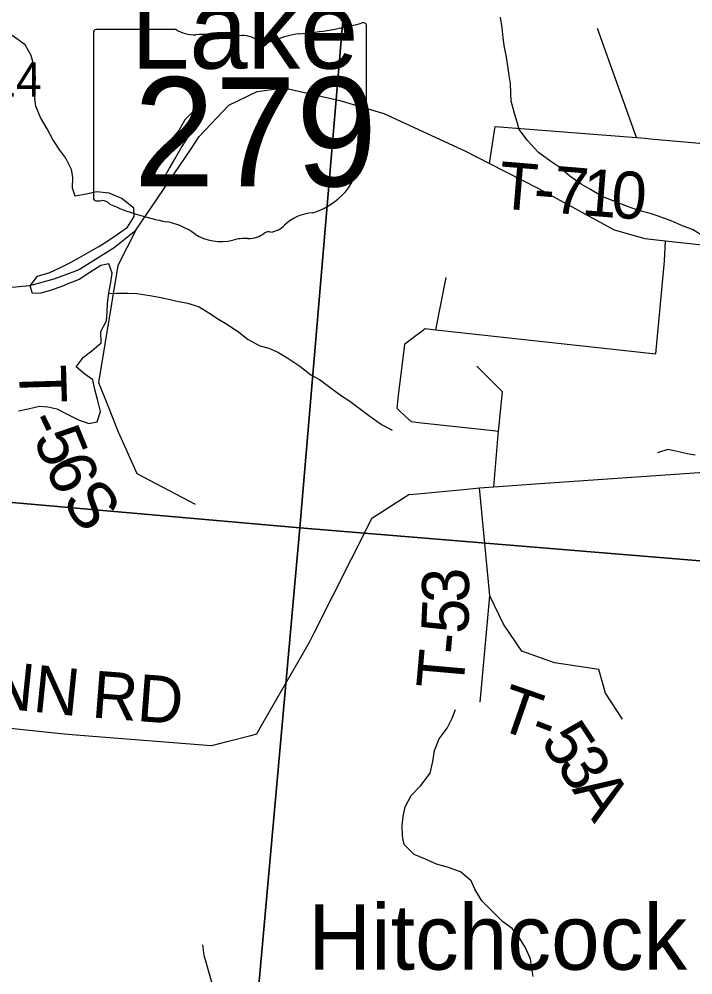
# Model space of a CAD drawing. Extents: x 0 to 42, y 0 to 22.
# Drawn here: x 4.221 to 4.628, y 14.736 to 15.313 of the extents above; entities that cross this region are included whole.
import ezdxf

# ---------------------------------------------------------------- set-up
doc = ezdxf.new("R2010")
doc.units = 0
for name, color, linetype in [('GM_X_County_Road', 7, 'Continuous'), ('GM_X_County_Road_Text', 7, 'Continuous'), ('GM_X_Major_Lake', 7, 'Continuous'), ('GM_X_Major_Lake_Text', 7, 'Continuous'), ('GM_X_Minor_Lake', 7, 'Continuous'), ('GM_X_Minor_River', 7, 'Continuous'), ('GM_X_Section', 7, 'Continuous'), ('GM_X_Section_Text', 7, 'Continuous'), ('GM_X_State_Location', 7, 'Continuous'), ('GM_X_State_Route', 7, 'Continuous'), ('GM_X_State_Shield', 7, 'Continuous'), ('GM_X_Township_Road', 7, 'Continuous'), ('GM_X_Township_Road_Text', 7, 'Continuous'), ('GM_X_Unincorporated_Text', 7, 'Continuous')]:
    doc.layers.add(name, color=color, linetype=linetype)

msp = doc.modelspace()

# ---------------------------------------------------------------- linework, layer by layer
at = {"layer": 'GM_X_County_Road'}
for points in [[(4.50768, 15.03065), (4.5081, 15.03547), (4.5102, 15.05954), (4.51058, 15.06405), (4.50548, 15.0646), (4.46224, 15.06929), (4.45807, 15.06975), (4.45408, 15.07348), (4.45055, 15.07678), (4.44935, 15.07791), (4.45031, 15.08587), (4.45381, 15.11466), (4.45409, 15.11701), (4.45992, 15.12139), (4.46378, 15.12429), (4.46622, 15.12612), (4.4728, 15.12536), (4.60562, 15.11094), (4.61081, 15.16685), (4.61143, 15.1792)], [(4.11027, 14.89586), (4.24823, 14.88135), (4.25066, 14.88109), (4.25808, 14.8805), (4.33709, 14.87429), (4.33749, 14.87425), (4.34669, 14.87663), (4.36108, 14.88036), (4.3646, 14.88127), (4.36773, 14.88671), (4.39488, 14.93396), (4.39645, 14.9367), (4.39948, 14.94272), (4.43289, 15.0091), (4.43418, 15.01167), (4.44011, 15.01544), (4.45265, 15.02342), (4.45655, 15.0259), (4.46181, 15.02641), (4.4914, 15.02925), (4.49911, 15.02991), (4.50768, 15.03065), (4.53585, 15.03258), (4.63469, 15.03934)]]:
    msp.add_lwpolyline(points, dxfattribs=at)
at = {"layer": 'GM_X_Major_Lake'}
msp.add_lwpolyline([(4.22066, 15.07648), (4.22653, 15.07775), (4.23335, 15.0792), (4.23845, 15.07897), (4.24392, 15.07759), (4.25088, 15.07411), (4.25691, 15.07102), (4.26331, 15.06887), (4.26824, 15.06977), (4.27018, 15.07601), (4.26836, 15.08323), (4.26691, 15.08931), (4.26564, 15.0952), (4.26075, 15.09866), (4.2555, 15.10307), (4.2599, 15.1089), (4.26504, 15.11264), (4.27057, 15.11752), (4.27045, 15.12435), (4.27391, 15.13076), (4.27434, 15.13606), (4.27457, 15.14118), (4.2752, 15.14781), (4.2764, 15.15424), (4.27739, 15.15973), (4.27536, 15.16525), (4.27044, 15.16435), (4.26378, 15.16005), (4.25732, 15.15575), (4.25162, 15.15353), (4.24688, 15.15149), (4.24043, 15.14928), (4.23418, 15.14763), (4.22926, 15.1473), (4.22779, 15.15205), (4.23219, 15.15789), (4.23959, 15.16009), (4.24604, 15.16306), (4.2525, 15.16623), (4.25763, 15.16902), (4.26314, 15.17238), (4.26922, 15.17573), (4.27417, 15.17872), (4.28026, 15.18302), (4.28653, 15.18751), (4.29057, 15.19392), (4.29042, 15.19885), (4.2831, 15.20479), (4.27557, 15.2079), (4.26802, 15.20873), (4.26158, 15.20728), (4.25495, 15.2062), (4.25329, 15.21096), (4.25355, 15.21759), (4.25283, 15.22234), (4.24931, 15.22919), (4.24576, 15.23397), (4.24147, 15.24046), (4.23813, 15.24693), (4.23403, 15.25361), (4.23126, 15.26046), (4.23055, 15.2652), (4.23059, 15.27013), (4.23104, 15.2779), (4.23016, 15.28455), (4.22833, 15.2912), (4.2248, 15.29749), (4.21691, 15.30325)], dxfattribs=at)
at = {"layer": 'GM_X_Minor_Lake'}
for points in [[(4.30334, 15.22653), (4.30277, 15.22123), (4.30353, 15.21497), (4.30863, 15.21744), (4.31202, 15.22312), (4.31542, 15.229), (4.319, 15.23544), (4.3224, 15.24056), (4.32561, 15.24701), (4.32731, 15.25174), (4.32656, 15.25536)], [(4.32656, 15.25536), (4.32617, 15.25724), (4.32126, 15.25231), (4.31749, 15.24587), (4.31202, 15.23923), (4.3073, 15.23279), (4.30334, 15.22653)]]:
    msp.add_lwpolyline(points, dxfattribs=at)
at = {"layer": 'GM_X_Minor_River'}
for points in [[(4.63265, 15.18306), (4.62775, 15.18593), (4.62209, 15.18804), (4.61492, 15.19129), (4.60982, 15.19302), (4.60303, 15.19552), (4.59586, 15.19725), (4.59077, 15.19917), (4.58586, 15.2009), (4.58077, 15.20301), (4.57322, 15.20589), (4.56606, 15.21009), (4.56059, 15.21333), (4.55362, 15.21829), (4.5476, 15.22344), (4.54213, 15.22707), (4.53479, 15.23259), (4.5282, 15.23983), (4.52313, 15.24648), (4.52164, 15.25142), (4.51996, 15.25692), (4.51829, 15.26356), (4.51812, 15.2683), (4.51777, 15.27418), (4.51703, 15.27911), (4.51612, 15.28613), (4.5152, 15.29125), (4.51427, 15.29599), (4.51335, 15.30187), (4.51281, 15.30775), (4.51171, 15.31439)], [(4.27515, 15.14731), (4.27987, 15.14751), (4.28705, 15.14748), (4.29216, 15.14726), (4.30009, 15.14609), (4.30575, 15.14512), (4.31123, 15.14396), (4.31727, 15.1426), (4.32293, 15.14144), (4.32992, 15.13932), (4.33576, 15.13569), (4.3416, 15.13188), (4.34688, 15.12863), (4.35385, 15.12405), (4.3595, 15.11967), (4.36648, 15.11584), (4.37195, 15.1143), (4.37742, 15.112), (4.38345, 15.10837), (4.39061, 15.10341), (4.3972, 15.09827), (4.40248, 15.0954), (4.40964, 15.09025), (4.41585, 15.08548), (4.42075, 15.08224), (4.42565, 15.07861), (4.43281, 15.07328), (4.43997, 15.06832), (4.44638, 15.06487)], [(4.62943, 15.04964), (4.62452, 15.05042), (4.61772, 15.05216), (4.61281, 15.05313), (4.60657, 15.05107)], [(4.5315, 14.73469), (4.53058, 14.74076), (4.52985, 14.74551), (4.52667, 14.75253), (4.52291, 14.7588), (4.51878, 14.76375), (4.51294, 14.76795), (4.50673, 14.77423), (4.50052, 14.78051), (4.49639, 14.78754), (4.49415, 14.79248), (4.48775, 14.79801), (4.48039, 14.80051), (4.47321, 14.80262), (4.46642, 14.80569), (4.45963, 14.80856), (4.45361, 14.81446), (4.45269, 14.81958), (4.45234, 14.82603), (4.45293, 14.83133), (4.45428, 14.83721), (4.4579, 14.84401), (4.46378, 14.85024), (4.46929, 14.85761), (4.47102, 14.86461), (4.472, 14.87124), (4.47467, 14.87824), (4.47962, 14.88485), (4.48267, 14.8909), (4.48458, 14.89601)], [(4.33779, 14.73046), (4.33611, 14.73615), (4.33425, 14.7426), (4.33295, 14.74754), (4.33203, 14.75398)]]:
    msp.add_lwpolyline(points, dxfattribs=at)
at = {"layer": 'GM_X_Section'}
for points in [[(4.43443, 15.52355), (4.39069, 15.00589), (3.89198, 15.04961), (3.93759, 15.55646)], [(4.43443, 15.52355), (4.93086, 15.46885), (4.91139, 15.24667), (4.8862, 14.96502), (4.39069, 15.00589)], [(4.39069, 15.00589), (4.34454, 14.49165), (3.8526, 14.53574), (3.89198, 15.04961)], [(4.39069, 15.00589), (4.8862, 14.96502), (4.86634, 14.74322), (4.83953, 14.44809), (4.34454, 14.49165)]]:
    msp.add_lwpolyline(points, close=True, dxfattribs=at)
at = {"layer": 'GM_X_State_Route'}
for points in [[(4.25539, 15.16112), (4.25763, 15.16198), (4.27861, 15.17507), (4.2916, 15.18558), (4.32492, 15.23484), (4.32986, 15.24216), (4.3478, 15.26112), (4.36483, 15.26944), (4.38104, 15.27151), (4.41469, 15.26403), (4.44129, 15.25613), (4.49073, 15.23326), (4.50518, 15.2259), (4.53478, 15.21082), (4.58049, 15.18587), (4.59897, 15.18057), (4.61143, 15.1792), (4.65174, 15.17475)], [(4.21669, 15.15127), (4.22757, 15.15227), (4.24231, 15.15613), (4.25539, 15.16112)]]:
    msp.add_lwpolyline(points, dxfattribs=at)
at = {"layer": 'GM_X_State_Shield'}
for p, q in [((4.31591, 15.30684), (4.26765, 15.30684)), ((4.43082, 15.25697), (4.43082, 15.30932)), ((4.26602, 15.30512), (4.26602, 15.20506)), ((4.4308, 15.25699), (4.43082, 15.25697))]:
    msp.add_line(p, q, dxfattribs=at)
for centre, major_axis, start_param, end_param in [((4.26791, 15.30533), (0.00191, 0), 1.712693, 3.28349), ((4.3274, 15.31845), (0.01852, 0), 4.042523, 4.731795), ((4.37212, 15.44325), (0.17476, 0), 4.814394, 5.042369), ((4.42899, 15.30953), (0.00183, 0), 6.141152, 7.989035), ((4.33354, 15.25066), (0.06648, 0), 1.404758, 1.657858), ((4.34863, 15.30585), (0.00534, 0), 3.836095, 5.185415), ((4.35647, 15.29428), (0.01111, 0), 0.950623, 2.079405), ((4.37081, 15.31014), (0.01336, 0), 4.081561, 5.145723), ((4.39441, 15.27628), (0.03516, 0), 1.699011, 2.107814), ((4.43039, 15.25313), (0.00284, 0), 1.883978, 3.671073), ((4.42886, 15.25677), (0.00196, 0), 5.05454, 6.418171), ((4.41233, 15.24652), (0.01704, 0), 5.934695, 6.695948), ((4.43739, 15.23507), (0.0124, 0), 2.387724, 3.262537), ((4.38191, 15.22841), (0.04371, 0), 5.101752, 6.440018), ((4.26793, 15.20484), (0.00193, 0), 3.00124, 4.508301), ((4.26822, 15.21507), (0.0147, 0), 4.665946, 4.897461), ((4.27123, 15.19928), (0.0053, 0), 0.519207, 1.627899), ((4.33814, 15.28918), (0.1262, 0), 4.195997, 4.488961), ((4.40034, 15.17696), (0.02394, 0), 1.647645, 2.488434), ((4.30052, 15.1601), (0.03949, 0), 0.823519, 1.323587), ((4.37, 15.19536), (0.01412, 0), 4.937069, 5.64225), ((4.34322, 15.19879), (0.02506, 0), 4.026481, 4.996735), ((4.3577, 15.16419), (0.02059, 0), 1.495662, 1.94098), ((4.35953, 15.19129), (0.01335, 0), 4.691044, 5.507374), ((4.37161, 15.1816), (0.00376, 0), 1.147584, 2.315152)]:
    msp.add_ellipse(centre, major_axis=major_axis, ratio=0.8, start_param=start_param, end_param=end_param, dxfattribs=at)
at = {"layer": 'GM_X_Township_Road'}
for p, q in [((4.59383, 15.24157), (4.57042, 15.30754)), ((4.60219, 15.24085), (4.65773, 15.23603)), ((4.4728, 15.12536), (4.47898, 15.1571))]:
    msp.add_line(p, q, dxfattribs=at)
for points in [[(4.50518, 15.2259), (4.50863, 15.24823), (4.59383, 15.24157), (4.59916, 15.24111), (4.60219, 15.24085)], [(4.2916, 15.18558), (4.28071, 15.16436), (4.26909, 15.09359), (4.27446, 15.08012)], [(4.51058, 15.06405), (4.51303, 15.08797), (4.49754, 15.10337)], [(4.27446, 15.08012), (4.28095, 15.06388), (4.28629, 15.05177), (4.29222, 15.03872), (4.32748, 15.02011)], [(4.49959, 14.90044), (4.50528, 14.96481), (4.49911, 15.02991)], [(4.58547, 14.89019), (4.57524, 14.90587), (4.57111, 14.9202), (4.54449, 14.92432), (4.5247, 14.93128), (4.51358, 14.94766), (4.50528, 14.96481)]]:
    msp.add_lwpolyline(points, dxfattribs=at)

# ---------------------------------------------------------------- texts
at = {"layer": 'GM_X_County_Road_Text'}
for s, rotation, p in [('GLENN', 354.11426, (4.12595, 14.90544)), ('RD', 355.56412, (4.26442, 14.89129))]:
    msp.add_text(s, height=0.028409, rotation=rotation, dxfattribs=at).set_placement(p)
at = {"layer": 'GM_X_Major_Lake_Text'}
msp.add_text('Lake', height=0.047347, rotation=359.99791, dxfattribs=at).set_placement((4.28871, 15.28321))
at = {"layer": 'GM_X_Section_Text'}
msp.add_text('14', height=0.020928, rotation=0.00001, dxfattribs=at).set_placement((4.20356, 15.26617))
at = {"layer": 'GM_X_State_Location'}
for s, p in [('r', (4.34656, 15.24843)), ('s', (4.34657, 15.24843))]:
    msp.add_text(s, height=0.0000947, dxfattribs=at).set_placement(p)
msp.add_text('279', height=0.0000947, rotation=0.00001, dxfattribs=at).set_placement((4.31314, 15.24154))
at = {"layer": 'GM_X_State_Shield'}
msp.add_text('279', height=0.065918, dxfattribs=at).set_placement((4.29026, 15.21211))
at = {"layer": 'GM_X_Township_Road_Text'}
for s, rotation, p in [('T', 355.23743, (4.50988, 15.19893)), ('7', 355.29056, (4.54271, 15.1962)), ('1', 355.45281, (4.56024, 15.19475)), ('0', 356.0725, (4.57802, 15.19334)), ('-', 355.24074, (4.53106, 15.19717)), ('T', 271.68771, (4.22099, 15.10378)), ('-', 295.47371, (4.22461, 15.07015)), ('5', 292.28204, (4.22942, 15.0601)), ('6', 293.62412, (4.23628, 15.04336)), ('S', 305.15591, (4.2463, 15.02203)), ('3', 90.93134, (4.49299, 14.96074)), ('5', 87.27868, (4.49214, 14.94143)), ('-', 85.06534, (4.49106, 14.92871)), ('T', 84.95205, (4.48919, 14.90753)), ('T', 340.8135, (4.5084, 14.88489)), ('-', 338.96218, (4.52821, 14.87801)), ('5', 303.47889, (4.53543, 14.87672)), ('3', 303.47888, (4.54501, 14.86224)), ('A', 303.47889, (4.55459, 14.84776))]:
    msp.add_text(s, height=0.02841, rotation=rotation, dxfattribs=at).set_placement(p)
at = {"layer": 'GM_X_Unincorporated_Text'}
msp.add_text('Hitchcock', height=0.039489, rotation=0.00001, dxfattribs=at).set_placement((4.39564, 14.73888))

doc.saveas('drawing.dxf')
